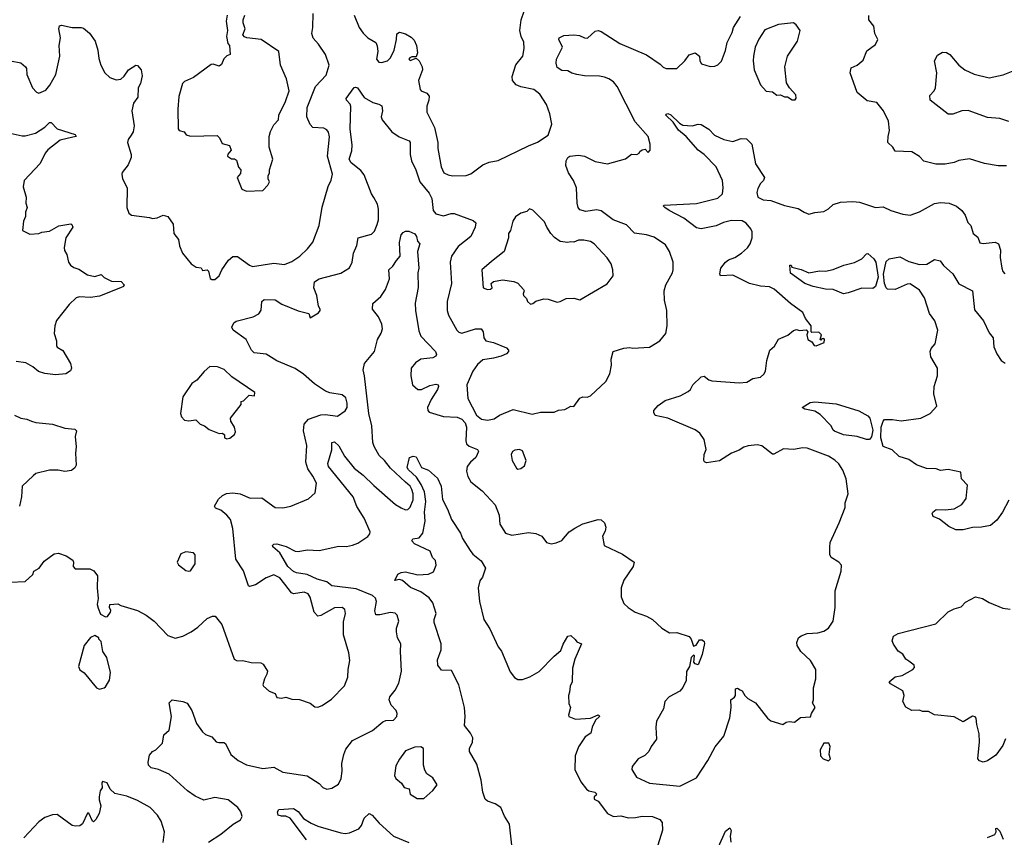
# Model space of a CAD drawing. Extents: x 2057697 to 2160550, y 827490 to 1016834.
# Tile 352 of 509: x 2091628 to 2098125, y 951158 to 956556. Entities that reach past the tile are written whole.
import ezdxf

# ---------------------------------------------------------------- set-up
doc = ezdxf.new("R2010")
doc.units = 0

msp = doc.modelspace()

# ---------------------------------------------------------------- linework, layer by layer
at = {"layer": '0CON20XD'}
for points in [[(2092915, 954840), (2092943.8, 954865), (2092962.5, 954905), (2093005, 954968), (2093035, 954991.4), (2093065, 954991.4), (2093145, 954934.3), (2093165, 954926.9), (2093305, 954949.4), (2093375, 954939.2), (2093425, 954960), (2093476.2, 954995), (2093527.6, 955042.4), (2093562.8, 955087.2), (2093603.6, 955196.4), (2093623, 955317), (2093664.3, 955455), (2093684.5, 955495.5), (2093691.5, 955535), (2093658.8, 955655), (2093672.9, 955782.9), (2093665, 955813.8), (2093655, 955829.2), (2093635, 955840.6), (2093562, 955845), (2093544.1, 955864.1), (2093524, 955914), (2093525.4, 955975), (2093580.8, 956115), (2093651.1, 956188.9), (2093670.6, 956255), (2093646.7, 956325), (2093600.6, 956395), (2093564.7, 956434.7), (2093555.6, 956465), (2093563.3, 956505), (2093565, 956597.5)], [(2093835.3, 956585.3), (2093868.9, 956505), (2093895, 956465.8), (2093925.8, 956435), (2093978.6, 956405), (2093987.7, 956382.3), (2093990.6, 956345), (2093981.9, 956295), (2093997.5, 956275), (2094015, 956272.5), (2094055, 956284.2), (2094075, 956303.8), (2094099.2, 956355), (2094115.7, 956425), (2094116.7, 956463.3), (2094135, 956473.8), (2094175, 956462.9), (2094211.1, 956441.1), (2094230.2, 956420.2), (2094246.2, 956386.2), (2094252.7, 956337.3), (2094245, 956310), (2094215, 956310), (2094202.5, 956305), (2094196.7, 956295), (2094205, 956286.7), (2094245, 956302.5), (2094265, 956283.8), (2094284.3, 956245), (2094285.8, 956225), (2094260, 956155), (2094270, 956095), (2094276.4, 956086.4), (2094315, 956070), (2094330.5, 956050.5), (2094328.6, 956025), (2094314.2, 955984.2), (2094314.4, 955945), (2094365.7, 955845), (2094388.1, 955745), (2094387.1, 955705), (2094410, 955585), (2094428, 955545), (2094455, 955530.8), (2094485, 955525.8), (2094575, 955526.2), (2094605, 955538.8), (2094685, 955598.6), (2094725, 955614.2), (2094785, 955626.7), (2094986.2, 955723.8), (2095045, 955746.7), (2095115, 955793.8), (2095140, 955865), (2095125.7, 955935), (2095104.2, 955995), (2095060, 956065), (2095020, 956095), (2094935, 956112.2), (2094904.6, 956124.6), (2094879.2, 956155), (2094878.3, 956181.7), (2094902.7, 956257.3), (2094947.5, 956315), (2094956.9, 956365), (2094955, 956407.5), (2094938.1, 956445), (2094929.4, 956485), (2094936.7, 956555), (2094957.9, 956612.1)], [(2091565, 952841.2), (2091665, 952847.5), (2091715, 952892.5), (2091722.5, 952915), (2091755.9, 952934.1), (2091788.8, 952981.2), (2091855, 953028.8), (2091885, 953033.8), (2091935, 953016.2), (2091977.7, 952987.7), (2091983.8, 952975), (2091982, 952945), (2091995, 952930), (2092090.7, 952930.7), (2092118, 952918), (2092141.2, 952885), (2092138.8, 952805), (2092146.7, 952735), (2092140, 952695), (2092145, 952670), (2092160.7, 952630.7), (2092195, 952612.5), (2092207.5, 952615), (2092227.5, 952645), (2092230, 952655), (2092220, 952675), (2092222.5, 952695), (2092275, 952700), (2092295, 952687.5), (2092405, 952655.6), (2092462, 952625), (2092515, 952585.6), (2092605, 952490), (2092655, 952472.5), (2092705, 952486), (2092760, 952515), (2092803.8, 952545), (2092865, 952602), (2092901.1, 952618.9), (2092918.9, 952618.9), (2092962.2, 952562.2), (2093043.8, 952335), (2093063.9, 952323.9), (2093100, 952325), (2093155, 952311.2), (2093219.3, 952309.3), (2093235, 952300), (2093262.5, 952255), (2093260, 952235), (2093242.5, 952205), (2093233.3, 952165), (2093236.7, 952155), (2093275, 952123.3), (2093315, 952107.5), (2093325, 952080), (2093355, 952077.5), (2093385, 952083.3), (2093425, 952070), (2093475, 952066.7), (2093545, 952043.3), (2093575, 952020), (2093595, 952016.7), (2093625, 952028.8), (2093685, 952069.2), (2093771.2, 952158.8), (2093794.2, 952215), (2093795.9, 952265.9), (2093807.1, 952325), (2093800, 952375), (2093764.5, 952495), (2093765, 952580), (2093777.8, 952635), (2093772.9, 952662.9), (2093755, 952675.8), (2093705, 952673.3), (2093615, 952622.2), (2093595, 952618.9), (2093570.4, 952645), (2093545, 952743.3), (2093532.5, 952765), (2093505, 952776.5), (2093435, 952764.2), (2093422.2, 952772.2), (2093378.5, 952828.5), (2093345, 952871.5), (2093305, 952890), (2093255, 952871.8), (2093185, 952825.7), (2093145, 952814), (2093138.3, 952818.3), (2093105, 952916.7), (2093053.8, 952995), (2093035.7, 953195.7), (2093020, 953255), (2092995, 953285.5), (2092955, 953318.1), (2092920.6, 953330.6), (2092913.8, 953345), (2092939.2, 953390.8), (2092966.2, 953415), (2092992.1, 953427.9), (2093035, 953432.9), (2093082.5, 953425), (2093147.9, 953397.9), (2093225, 953398.1), (2093315, 953334.5), (2093365, 953332.7), (2093416.7, 953345), (2093535, 953392), (2093578.8, 953431.2), (2093585.7, 953495), (2093562.7, 953542.7), (2093530.6, 953590.6), (2093516.1, 953635), (2093523.2, 953745), (2093501.1, 953841.1), (2093506.2, 953885), (2093535, 953918.7), (2093615, 953946.7), (2093645, 953948.9), (2093725, 953938), (2093775.7, 953974.3), (2093790, 953995), (2093790, 954025), (2093780.3, 954060.3), (2093755, 954078.9), (2093675, 954091.5), (2093645, 954103.5), (2093572.6, 954152.6), (2093500.4, 954215), (2093445, 954253.6), (2093325, 954304.5), (2093255, 954348.6), (2093175, 954356.9), (2093158.1, 954375), (2093122.2, 954445), (2093036.7, 954505), (2093027.5, 954525), (2093041.2, 954555), (2093056.2, 954565), (2093168.8, 954595), (2093206.7, 954613.3), (2093222, 954638), (2093226.2, 954695), (2093242.3, 954707.7), (2093315, 954705.8), (2093357.8, 954677.8), (2093465, 954632.9), (2093536.2, 954616.2), (2093545, 954587.5), (2093599.3, 954620.7), (2093610, 954635), (2093610, 954645), (2093600, 954665), (2093588.6, 954735), (2093570, 954785), (2093573.8, 954825), (2093605, 954844.2), (2093747.8, 954882.2), (2093805, 954916.7), (2093822.5, 954955), (2093831.9, 955015), (2093852.2, 955065), (2093861.2, 955115), (2093949.7, 955140.3), (2093969.6, 955160.4), (2093986.6, 955203.4), (2093995.4, 955235), (2093996.1, 955305), (2093988.3, 955338.3), (2093965, 955382.2), (2093950, 955405), (2093902, 955532), (2093879.1, 955559.1), (2093815, 955610), (2093802.2, 955635), (2093820.3, 955689.7), (2093823, 955727), (2093808.9, 955835), (2093812.2, 955982.2), (2093808.5, 955998.5), (2093784, 956025), (2093782.5, 956035), (2093835, 956107.5), (2093845, 956110), (2093856.7, 956105), (2093901.2, 956041.2), (2093959.3, 956009.3), (2093998.7, 955998.7), (2094017.3, 955987.3), (2094021.9, 955955), (2094014.5, 955915), (2094020, 955895), (2094084.6, 955814.6), (2094132.6, 955782.6), (2094199.2, 955755), (2094204.5, 955744.5), (2094205.3, 955665), (2094213.1, 955625), (2094241.4, 955565), (2094268, 955485), (2094330.7, 955410.7), (2094347.2, 955375), (2094356.2, 955296.2), (2094374, 955275), (2094425, 955260), (2094475, 955276.7), (2094495, 955276.9), (2094621.1, 955231.1), (2094639.2, 955215), (2094634.5, 955185), (2094604.4, 955125), (2094520.7, 955059.3), (2094478.1, 954995), (2094468.1, 954955), (2094477.5, 954815), (2094448.9, 954695), (2094448.6, 954635), (2094457.1, 954605), (2094512.9, 954505), (2094525, 954492.9), (2094545, 954487.1), (2094635, 954513.8), (2094674.4, 954514.4), (2094685.6, 954495.6), (2094690, 954455), (2094704.5, 954434.5), (2094754.5, 954424.5), (2094839.7, 954389.7), (2094853.9, 954373.9), (2094854, 954365), (2094840.3, 954349.7), (2094805, 954333.3), (2094755, 954320.9), (2094685, 954309.6), (2094650.1, 954279.9), (2094617.5, 954235), (2094578.5, 954145), (2094584.4, 954055), (2094643.3, 953945), (2094675, 953918.9), (2094715, 953911.8), (2094758.5, 953921.5), (2094795, 953945.6), (2094885, 953982.5), (2095008.9, 953951.1), (2095065.9, 953964.1), (2095155, 953963.8), (2095182.9, 953977.1), (2095225, 953983.3), (2095265, 954003.3), (2095285, 954002.5), (2095325, 954056.7), (2095345, 954066.2), (2095373.6, 954063.6), (2095395, 954072.5), (2095495, 954167.5), (2095522.3, 954217.7), (2095532.5, 954275), (2095531.4, 954315), (2095544.1, 954365.9), (2095615, 954386.2), (2095655, 954392), (2095675, 954388), (2095785, 954393.8), (2095853.3, 954435), (2095891.2, 954485), (2095901.2, 954535), (2095898.6, 954635), (2095883.1, 954705), (2095880, 954765), (2095892.9, 954805), (2095935, 954883.8), (2095939.4, 954905), (2095939.4, 954955), (2095916.9, 955025), (2095888.9, 955068.9), (2095815, 955119.2), (2095765, 955135.6), (2095685, 955146), (2095631.4, 955201.4), (2095545, 955234.7), (2095465, 955292.9), (2095435, 955299.4), (2095365, 955289.1), (2095325, 955301.4), (2095314.4, 955315), (2095306.2, 955345), (2095301.9, 955445), (2095283, 955493), (2095250, 955545), (2095232.9, 955592.9), (2095233.8, 955625), (2095244.5, 955645), (2095258, 955655), (2095315, 955661.2), (2095355, 955655.4), (2095425, 955618.9), (2095505.9, 955604.1), (2095625, 955636.7), (2095665, 955667.5), (2095700, 955665), (2095716.4, 955673.6), (2095720, 955685), (2095735, 955696.7), (2095755, 955700), (2095775, 955680), (2095787.5, 955695), (2095787.5, 955735), (2095776.2, 955785), (2095690.4, 955880.4), (2095570.9, 956115), (2095545.7, 956145), (2095515, 956166.1), (2095486.2, 956176.2), (2095455, 956183.4), (2095355, 956185.4), (2095303.6, 956193.6), (2095272.1, 956202.1), (2095245, 956218), (2095205, 956220), (2095175, 956241.2), (2095168.8, 956268.8), (2095171.1, 956295), (2095209.4, 956375), (2095185.8, 956425), (2095188, 956435), (2095219.1, 956450.9), (2095285, 956455.6), (2095321.7, 956451.7), (2095355, 956436), (2095375, 956434.2), (2095425, 956480), (2095445, 956483.3), (2095465, 956478), (2095588.5, 956398.5), (2095763.5, 956323.5), (2095855, 956262.5), (2095875, 956242), (2095895, 956233.3), (2095965, 956234), (2096016.4, 956283.6), (2096045, 956323.8), (2096085, 956337.5), (2096113.3, 956315), (2096116.2, 956285), (2096127.5, 956265), (2096185, 956246.2), (2096215, 956250), (2096235, 956256.7), (2096258.3, 956281.7), (2096285, 956352.5), (2096297.1, 956405), (2096328.7, 956471.3), (2096337.5, 956505), (2096385, 956576.7)], [(2092997.5, 956585), (2092991.2, 956545), (2093000, 956485), (2092992.5, 956445), (2093002.5, 956397.5), (2093012.5, 956385), (2093017.5, 956325), (2092995, 956317.5), (2092975, 956297.5), (2092959.5, 956260.5), (2092945, 956250), (2092905, 956262), (2092890.9, 956259.1), (2092775.7, 956174.3), (2092715, 956146.7), (2092703.1, 956135), (2092677.7, 956047.7), (2092671.2, 955965), (2092673.3, 955835), (2092680, 955825), (2092712.5, 955815), (2092727.5, 955795), (2092755, 955786.2), (2092931.7, 955791.7), (2092946.1, 955776.1), (2092965, 955737.5), (2093012.5, 955725), (2093023.3, 955695), (2093001.7, 955668.3), (2093000, 955655), (2093025, 955637.5), (2093045, 955636.7), (2093058.6, 955628.6), (2093073, 955583), (2093087.5, 955565), (2093085, 955540), (2093063.3, 955515), (2093095, 955437.5), (2093125, 955423.3)], [(2093125, 955423.3), (2093231.7, 955428.3), (2093266.4, 955463.6), (2093277.5, 955485), (2093267.5, 955505), (2093267.5, 955525), (2093277.5, 955545), (2093276.7, 955565), (2093298.8, 955635), (2093273.6, 955713.6), (2093273.3, 955785), (2093282.3, 955817.7), (2093305, 955862.5), (2093336.7, 955895), (2093338.8, 955925), (2093382.5, 956015), (2093405.6, 956085.6), (2093389.2, 956165), (2093349.2, 956255), (2093338.8, 956345), (2093222.5, 956425), (2093127, 956437), (2093111.7, 956441.7), (2093100, 956455), (2093116.2, 956495), (2093102.5, 956535), (2093102.5, 956555), (2093113.3, 956585)], [(2096745, 956027.5), (2096753, 956037), (2096750.7, 956060.7), (2096707.5, 956105), (2096688.3, 956138.3), (2096676.7, 956245), (2096694.5, 956315.5), (2096760, 956415), (2096777.5, 956485), (2096752.5, 956522.5), (2096735, 956534), (2096635, 956524), (2096545, 956488), (2096505, 956426.7), (2096480.8, 956375), (2096470, 956315), (2096467.1, 956285), (2096474, 956225), (2096516.2, 956125), (2096554.5, 956084.5), (2096595, 956080), (2096625, 956056.7), (2096649.3, 956059.3), (2096675, 956047.5), (2096695, 956047.5), (2096725, 956027.5), (2096745, 956027.5)], [(2098140.9, 955590.9), (2098085, 955591.4), (2097995, 955605.6), (2097895, 955636.2), (2097825, 955626.2), (2097795, 955613.3), (2097735, 955602), (2097673, 955603), (2097595, 955622.5), (2097565, 955652.5), (2097515, 955683.1), (2097405, 955687.5), (2097390, 955715), (2097357.5, 955745), (2097358, 955785), (2097368.8, 955825), (2097360.8, 955885), (2097327.3, 955955), (2097285, 956008.1), (2097221.1, 956021.1), (2097155.5, 956075), (2097108.2, 956205), (2097115, 956237.5), (2097154.4, 956255.6), (2097195, 956288.8), (2097219.3, 956350.7), (2097275, 956392.5), (2097290, 956425), (2097270, 956465), (2097263.9, 956513.9), (2097232.5, 956555), (2097232.5, 956582.5)], [(2091738, 956078), (2091755, 956071.2), (2091800.6, 956089.4), (2091827.4, 956122.6), (2091865.6, 956195), (2091892.9, 956315), (2091889.2, 956385), (2091897.5, 956435), (2091885.7, 956495), (2091891.2, 956515), (2091905, 956520), (2091974.3, 956504.3), (2092034.4, 956504.4), (2092048.9, 956498.9), (2092087.8, 956467.8), (2092125.6, 956415), (2092144.3, 956354.3), (2092149.7, 956299.7), (2092162.5, 956255), (2092190, 956205), (2092223.3, 956175), (2092265, 956158), (2092295, 956164), (2092317.9, 956182.1), (2092346.2, 956225), (2092393.6, 956256.4), (2092405, 956253.3), (2092428.8, 956225), (2092435.7, 956185), (2092425.5, 956135), (2092410.9, 956105), (2092407.8, 956045), (2092378.9, 956005), (2092367.7, 955955), (2092383.8, 955855), (2092376.8, 955815), (2092363.9, 955793.9), (2092344.4, 955765), (2092340, 955745), (2092364.2, 955665), (2092363, 955647), (2092345, 955597.5), (2092305, 955547.5), (2092301.2, 955535), (2092306.2, 955505), (2092337.5, 955445), (2092335.7, 955315.7), (2092348.8, 955278.8), (2092365.7, 955265.7), (2092485, 955250), (2092505, 955242.5), (2092535, 955246.7), (2092574.1, 955265.9), (2092605, 955256), (2092640.8, 955205), (2092645.7, 955145), (2092675.4, 955105.4), (2092683, 955063), (2092703.1, 955015), (2092758.8, 954945), (2092792.7, 954922.7), (2092825, 954916.7), (2092835, 954900), (2092865, 954903.3), (2092873.3, 954895), (2092885, 954847.5), (2092895, 954840), (2092915, 954840)], [(2098155, 955883.3), (2098095, 955903.4), (2098015, 955909.7), (2097887, 955957), (2097845, 955954.3), (2097785, 955932.2), (2097755, 955932.5), (2097636, 956025), (2097633.8, 956055), (2097663.3, 956085), (2097671.2, 956105), (2097680, 956205), (2097665.8, 956285), (2097685, 956322.5), (2097718.3, 956341.7), (2097745, 956340), (2097765, 956326.7), (2097824.3, 956255), (2097864, 956224), (2097927.1, 956197.1), (2098025, 956171.2), (2098118.9, 956191.1), (2098205, 956226.9)], [(2091567.5, 956285), (2091635, 956270.8), (2091666.7, 956245), (2091673.6, 956233.6), (2091674.2, 956195), (2091712, 956105), (2091738, 956078)], [(2092843.5, 951403.5), (2092785, 951428.5), (2092734.8, 951464.8), (2092615, 951575.5), (2092545, 951605.9), (2092496.5, 951616.5), (2092478.9, 951635), (2092475.6, 951655), (2092485, 951700), (2092503.8, 951725), (2092525.5, 951734.5), (2092570.5, 951779.5), (2092579.4, 951835), (2092613.8, 951866.2), (2092630.5, 951955), (2092613.8, 952045), (2092634, 952066), (2092705, 952054), (2092733, 952043), (2092764, 951994), (2092795, 951910), (2092835, 951854.2), (2092855, 951837.5), (2092895, 951821.2), (2092925, 951788.8), (2092942.7, 951782.7), (2092975, 951784), (2092986.7, 951776.7), (2093020.8, 951705), (2093069.2, 951665), (2093125, 951636.2), (2093232.4, 951612.4), (2093305, 951621.4), (2093365, 951587.5), (2093525, 951564.4), (2093603.4, 951513.4), (2093627.7, 951487.7), (2093655, 951476.2), (2093687.7, 951482.3), (2093731.2, 951508.8), (2093749.2, 951545), (2093755.5, 951595), (2093752.9, 951645), (2093766.9, 951705), (2093780.6, 951739.4), (2093825, 951798), (2093956.2, 951863.8), (2094025, 951920.8), (2094045, 951928.6), (2094095, 951932), (2094116.7, 951955), (2094120, 951975), (2094113.3, 951995), (2094079.5, 952029.5), (2094065.8, 952065), (2094070, 952085), (2094105, 952128.8), (2094130.6, 952175), (2094147.8, 952255), (2094140, 952385), (2094143.1, 952435), (2094120.6, 952475), (2094115.6, 952514.4), (2094115, 952537.5), (2094129.4, 952585), (2094120, 952625), (2094105, 952637.5), (2094075, 952641.9), (2094005, 952626.7), (2093977.7, 952627.7), (2093972.1, 952652.1), (2093982.5, 952715), (2093975, 952735.8), (2093955.7, 952755), (2093848.8, 952798.8), (2093688.8, 952818.8), (2093653.8, 952843.8), (2093591.7, 952861.7), (2093525, 952893.8), (2093455, 952904.7), (2093435, 952913.3), (2093398.2, 952945), (2093345.7, 953035.7), (2093298.6, 953075), (2093295.8, 953085), (2093305, 953094.2), (2093325, 953095.4), (2093387.1, 953077.1), (2093445, 953047.5), (2093465, 953045.5), (2093525, 953055.5), (2093605, 953052.2), (2093735, 953080), (2093785, 953076.7), (2093823.9, 953086.1), (2093859.7, 953100.3), (2093925.8, 953144.2), (2093939.5, 953160.5), (2093941.2, 953175), (2093900.4, 953265), (2093852.3, 953342.3), (2093828.2, 953405), (2093665.5, 953605), (2093661.1, 953625), (2093687.8, 953715), (2093688.8, 953765), (2093705, 953767.8), (2093735, 953741.9), (2093770.6, 953675), (2093834.4, 953595), (2093895, 953548.1), (2093965, 953479.4), (2094108.6, 953355), (2094145, 953332.2), (2094175, 953318.9), (2094188.6, 953321.4), (2094205, 953338), (2094225.3, 953385), (2094225.2, 953425), (2094216.7, 953455), (2094205, 953475.3), (2094173.1, 953503.1), (2094074.3, 953594.3), (2094035.4, 953645), (2093999.6, 953679.6), (2093967, 953737), (2093959.1, 953765), (2093951.5, 953875), (2093931, 953955), (2093903.4, 954205), (2093893.6, 954245), (2093903.5, 954286.5), (2093968.6, 954365), (2093988.7, 954445), (2094013.1, 954486.9), (2094021.2, 954515), (2094016.9, 954545), (2093995.9, 954595), (2093956.9, 954645), (2093957.5, 954682.5), (2094012.1, 954727.9), (2094041.8, 954775), (2094069.4, 954845), (2094064, 954905), (2094091.5, 954928.5), (2094113.7, 954966.3), (2094138.8, 954995), (2094134.3, 955085.7), (2094146.2, 955135), (2094159.5, 955150.5), (2094175, 955160), (2094195, 955160), (2094235, 955142), (2094247.1, 955125), (2094253, 955093), (2094268.8, 955075), (2094254.2, 955025), (2094262.5, 954915), (2094255.5, 954884.5), (2094256.6, 954786.6), (2094237.5, 954685), (2094238.9, 954635), (2094262.6, 954502.6), (2094275.9, 954465.9), (2094371.8, 954365), (2094379.5, 954345), (2094375, 954334.4), (2094355, 954322.3), (2094275.3, 954314.7), (2094238.9, 954291.1), (2094212, 954255), (2094209.1, 954205), (2094219.5, 954145), (2094255, 954114.5), (2094280, 954115), (2094335, 954140.9), (2094375, 954148.6), (2094388.8, 954145), (2094392, 954135), (2094385.6, 954115), (2094342.5, 954047.5), (2094319.2, 953995), (2094322, 953975), (2094331.2, 953965), (2094425, 953935.3), (2094515, 953932.3), (2094545, 953918.1), (2094567, 953895), (2094576.3, 953865), (2094573.1, 953775), (2094577.5, 953755), (2094595, 953740), (2094648.2, 953718.2), (2094655.5, 953705.5), (2094637.5, 953665), (2094603.5, 953635), (2094581.5, 953605), (2094577.3, 953575), (2094585, 953540), (2094605, 953504.3), (2094680.8, 953445), (2094765, 953353.8), (2094791.9, 953285), (2094797.5, 953225), (2094834.2, 953165), (2094875, 953152.5), (2094985, 953170.6), (2095035, 953164.3), (2095073.8, 953145), (2095104.2, 953104.2), (2095135, 953096), (2095168.3, 953101.7), (2095205, 953118), (2095255, 953173.8), (2095291.4, 953198.6), (2095343.6, 953226.4), (2095445, 953256.2), (2095465, 953254.3), (2095488, 953235), (2095496.2, 953205), (2095491.7, 953178.3), (2095474, 953145), (2095484.2, 953084.2), (2095607, 953027), (2095683.3, 952975), (2095676, 952945), (2095615.8, 952855), (2095596.2, 952805), (2095596.2, 952745), (2095615, 952702.5), (2095644.4, 952674.4), (2095690, 952645), (2095765, 952618.1), (2095805, 952595.8), (2095865, 952537.5), (2095915, 952507.5), (2095965, 952510), (2096045, 952482.5), (2096060, 952465), (2096075, 952420), (2096093, 952427), (2096115, 952462.5), (2096131.7, 952461.7), (2096145, 952450), (2096147, 952437), (2096131.2, 952365), (2096105, 952297.5), (2096085, 952302.5), (2096077.5, 952315), (2096080, 952355), (2096075, 952360), (2096060, 952345), (2096047.5, 952285), (2096028.3, 952251.7), (2096026, 952194), (2096005, 952147.5), (2095985, 952123.3), (2095913.8, 952085), (2095886.2, 952055), (2095876.7, 952005), (2095831.2, 951925), (2095826.2, 951885), (2095831.2, 951805), (2095795, 951757.5), (2095780, 951725), (2095752.3, 951697.7), (2095710, 951675), (2095670, 951625), (2095666.7, 951605), (2095697.5, 951555), (2095785, 951515.8), (2095985, 951495.8), (2096095, 951550), (2096168.9, 951665), (2096216.9, 951755), (2096275, 951826.2), (2096314.4, 951945.6), (2096322, 952015), (2096320, 952065), (2096345, 952082.5), (2096352.5, 952095), (2096351.7, 952138.3), (2096365, 952142.5), (2096382, 952132), (2096396.2, 952125), (2096413.3, 952095), (2096433.3, 952075), (2096483.8, 952045), (2096563.8, 951945), (2096585, 951926.7), (2096665, 951902.5), (2096685, 951917.5), (2096705, 951922.5), (2096741.7, 951918.3), (2096780.7, 951949.3), (2096847, 951953), (2096852.5, 951975), (2096876.7, 952015), (2096858.8, 952045), (2096866.2, 952065), (2096866.2, 952145), (2096881.2, 952205), (2096880.8, 952265), (2096847.5, 952325), (2096782, 952385), (2096758, 952425), (2096756, 952445), (2096768, 952475), (2096785, 952488.6), (2096825, 952502.5), (2096895, 952507.1), (2096935, 952518), (2096965, 952538.8), (2096995.7, 952585), (2097010, 952675), (2097009.2, 952785), (2097048.8, 952915), (2097050, 952955), (2097032.5, 952975), (2096983.3, 953005), (2096974, 953025), (2096974.2, 953074.2), (2096976, 953105), (2097036.6, 953233.4), (2097074.3, 953335), (2097075.8, 953365), (2097095.8, 953425), (2097080.8, 953525), (2097060.9, 953580.9), (2097033.3, 953623.3), (2097007.6, 953647.6), (2096965, 953673.2), (2096825, 953726.9), (2096795, 953729.5), (2096735, 953717.1), (2096667.6, 953722.4), (2096605, 953687.5), (2096595, 953687.5), (2096525, 953741.4), (2096495, 953749.4), (2096435, 953742.5), (2096407, 953733), (2096376.8, 953713.2), (2096325.4, 953694.6), (2096245, 953643.5), (2096161.2, 953631.2), (2096146.4, 953636.4), (2096142, 953645), (2096145.8, 953685), (2096157.3, 953717.3), (2096145.8, 953784.2), (2096116.2, 953825), (2096085, 953848.6), (2095905, 953925.7), (2095821.7, 953941.7), (2095811.7, 953961.7), (2095813.8, 953975), (2095840.9, 954009.1), (2095887.3, 954042.7), (2095986.6, 954073.4), (2096038.9, 954101.1), (2096054, 954115), (2096070, 954145), (2096125, 954197.5), (2096145, 954201.2), (2096175, 954177.5), (2096195, 954171.9), (2096375, 954157.5), (2096426.6, 954163.4), (2096465, 954185.8), (2096516.7, 954195), (2096538.8, 954215), (2096550, 954235), (2096557.5, 954305), (2096577.5, 954375), (2096609.3, 954400.7), (2096635, 954446.7), (2096697.7, 954472.3), (2096735, 954503.3), (2096755, 954510), (2096775, 954503.3), (2096817.5, 954507.5), (2096830, 954495), (2096822.5, 954475), (2096830, 954445), (2096855, 954430), (2096870, 954405), (2096885, 954402.5), (2096937.5, 954425), (2096940, 954445), (2096935, 954450), (2096921.7, 954448.3), (2096915, 954440), (2096910, 954445), (2096920, 954475), (2096901.7, 954491.7), (2096855, 954490), (2096850, 954495), (2096850, 954535), (2096813.9, 954583.9), (2096795, 954622.5), (2096715, 954681.2), (2096607.6, 954777.6), (2096575, 954791.5), (2096516.5, 954796.5), (2096445, 954814.3), (2096335, 954869.4), (2096253.3, 954865), (2096248.8, 954878.8), (2096255.6, 954915), (2096284.6, 954955.4), (2096305, 954970.6), (2096348, 954985), (2096392, 955015), (2096430.6, 955049.4), (2096448.9, 955075), (2096462.5, 955115), (2096461.8, 955155), (2096453.5, 955175), (2096422.9, 955212.9), (2096395, 955227.1), (2096325, 955230.4), (2096273.1, 955216.9), (2096225, 955194.3), (2096125, 955174), (2096095, 955180.8), (2096011.2, 955245), (2095914.2, 955295), (2095886.2, 955315), (2095876.7, 955325), (2095878.3, 955331.7), (2096095, 955342.2), (2096235, 955378.1), (2096265.6, 955405), (2096271.1, 955445), (2096265.6, 955495), (2096224.3, 955585), (2096145, 955665.7), (2096105, 955694.4), (2096025.3, 955785.3), (2095975, 955825.5), (2095939.6, 955879.6), (2095892.5, 955925), (2095895, 955932.5), (2095905, 955935.6), (2095925, 955928.1), (2095983, 955873), (2096005, 955860), (2096065, 955854.2), (2096105, 955866.2), (2096125, 955863.8), (2096175, 955834), (2096213.8, 955793.8), (2096275, 955764.3), (2096335, 955750.8), (2096389.7, 955770.3), (2096425, 955770), (2096460, 955735), (2096484.4, 955604.4), (2096542, 955515), (2096536, 955495), (2096515.7, 955474.3), (2096497.9, 955442.1), (2096493.3, 955415), (2096500, 955385), (2096535, 955365.6), (2096585, 955363.1), (2096675, 955330), (2096765, 955310), (2096804.3, 955284.3), (2096835, 955272.5), (2096875, 955283.3), (2096935, 955288.8), (2096965, 955306), (2096995, 955336.2), (2097045, 955350.8), (2097125, 955355.5), (2097170.9, 955350.9), (2097275, 955316), (2097325, 955320.8), (2097375.6, 955295.6), (2097455, 955271.4), (2097504.2, 955265.8), (2097565, 955286.9), (2097665, 955341.4), (2097705, 955349.4), (2097762.5, 955345)], [(2091545, 955812), (2091645, 955788.1), (2091665, 955788.6), (2091733.4, 955806.6), (2091794.3, 955845.7), (2091825, 955876.2), (2091835, 955877.5), (2091875.8, 955835.8), (2091995, 955798), (2092001.2, 955785), (2091979.7, 955780.3), (2091895, 955760.5), (2091813, 955697), (2091795.7, 955675), (2091763.4, 955606.6), (2091658, 955495), (2091652.1, 955452.1), (2091671.2, 955385), (2091668.8, 955345), (2091678, 955315), (2091666.7, 955285), (2091666.4, 955256.4), (2091652.5, 955225), (2091647.5, 955165), (2091695, 955140.8), (2091755, 955143.8), (2091775, 955153.3), (2091825, 955159.2), (2091885.8, 955194.2), (2091965, 955207.5), (2091973.2, 955203.2), (2091977.8, 955185), (2091932.2, 955115), (2091922.7, 955052.7), (2091923, 955033), (2091939.2, 955005), (2091950, 954955), (2091962.5, 954935), (2091985, 954919.4), (2092018.3, 954908.3), (2092075, 954870.6), (2092125, 954860), (2092165, 954873.3), (2092185, 954853.3), (2092235, 954828.8), (2092298, 954828), (2092317.5, 954805), (2092313.3, 954795), (2092292.5, 954785), (2092155, 954730.5), (2092095, 954722.1), (2092023.7, 954726.3), (2092000.9, 954719.1), (2091953.8, 954675), (2091870.8, 954569.2), (2091860, 954535), (2091856.2, 954485), (2091872, 954435), (2091870, 954405), (2091875, 954394), (2091911.9, 954371.9), (2091963.8, 954285), (2091970, 954255), (2091963.3, 954236.7), (2091933, 954217), (2091865, 954211.4), (2091795, 954219.4), (2091753, 954233), (2091715, 954264.2), (2091669.7, 954289.7), (2091605, 954300)], [(2094998.3, 954678.3), (2095015, 954682.5), (2095035, 954697.5), (2095086.1, 954713.9), (2095115, 954711.2), (2095175, 954691.4), (2095195.5, 954694.5), (2095235, 954716), (2095285, 954716.7), (2095325, 954707.1), (2095505, 954811.2), (2095544.2, 954865), (2095542.9, 954905), (2095532, 954945), (2095505, 954983.8), (2095418.8, 955075), (2095395, 955091.2), (2095350.5, 955100.5), (2095315, 955099.2), (2095285, 955086.2), (2095265, 955090), (2095245, 955084.2), (2095195, 955091.2), (2095157.1, 955117.1), (2095133.2, 955143.2), (2095106.2, 955185), (2095091.7, 955221.7), (2095015, 955297.5), (2094992.5, 955307.5), (2094975, 955290), (2094935, 955278.8), (2094900, 955255), (2094881.2, 955225), (2094866.2, 955165), (2094853.8, 955145), (2094854, 955115), (2094825.8, 955025), (2094740.9, 954959.1), (2094678, 954905), (2094687.5, 954785), (2094714.1, 954774.1), (2094735, 954776.2), (2094746.2, 954786.2), (2094740, 954815), (2094755, 954828), (2094815, 954839.2), (2094888.3, 954828.3), (2094915, 954816.7), (2094952.5, 954775), (2094957.5, 954765), (2094950, 954745), (2094952.5, 954735), (2094972.5, 954715), (2094980, 954695), (2094998.3, 954678.3)], [(2097762.5, 955345), (2097810, 955325), (2097846.2, 955295), (2097866.2, 955265), (2097885, 955217.5), (2097905, 955197.5), (2097920, 955145), (2097950.5, 955120.5), (2097965, 955083.3), (2097985, 955078.8), (2098065, 955087.5), (2098086.2, 955076.2), (2098100, 955035), (2098097.5, 954985), (2098108.1, 954915), (2098115, 954893.8), (2098128.7, 954878.7)], [(2097065, 954745.7), (2096995, 954774.6), (2096945, 954775.9), (2096863.8, 954795), (2096810, 954815), (2096715, 954883.1), (2096710, 954935), (2096720, 954935), (2096722.5, 954922.5), (2096785, 954906.2), (2096835, 954883.8), (2096905, 954898), (2096945, 954896.2), (2096995, 954906), (2097067.5, 954935), (2097137.7, 954952.3), (2097185, 954976.2), (2097215, 955010), (2097225, 955012.5), (2097265, 954976), (2097277.5, 954955), (2097292.8, 954855), (2097276.2, 954795), (2097257.9, 954782.1), (2097185, 954782.8), (2097095, 954752.5), (2097065, 954745.7)], [(2098156.1, 953383.9), (2098113.1, 953305), (2098075, 953252), (2098035, 953217.1), (2097975, 953205.7), (2097915, 953203.5), (2097853.2, 953186.8), (2097805, 953188.1), (2097759.1, 953209.1), (2097697.3, 953257.3), (2097656.1, 953276.1), (2097650, 953295), (2097653.3, 953305), (2097675, 953321.2), (2097735, 953319.4), (2097795, 953325.6), (2097845, 953354.4), (2097872.9, 953395), (2097881.7, 953481.7), (2097844, 953525), (2097838.3, 953568.3), (2097755, 953586.9), (2097705, 953580), (2097675, 953590), (2097612.6, 953592.6), (2097545, 953617.5), (2097495, 953652.9), (2097432.5, 953672.5), (2097385, 953715.5), (2097325, 953738.1), (2097311.4, 953795), (2097313.3, 953865), (2097325, 953904.2), (2097335, 953916.4), (2097387.2, 953917.2), (2097445, 953907.1), (2097575, 953924.3), (2097636, 953955), (2097680, 954005), (2097661.4, 954085), (2097662.5, 954135), (2097685.6, 954205), (2097685.6, 954255), (2097640.8, 954330.8), (2097635.6, 954364.4), (2097643.1, 954385), (2097668.5, 954415), (2097686, 954505), (2097667.9, 954567.9), (2097631.5, 954615), (2097599.7, 954720.3), (2097565, 954769.6), (2097505, 954811.3), (2097485, 954810.4), (2097405, 954775.4), (2097355, 954777.1), (2097345.4, 954785.4), (2097334.2, 954814.2), (2097328.8, 954875), (2097345, 954958.8), (2097365, 954977.1), (2097435, 954990), (2097495, 954960), (2097565, 954939.1), (2097615, 954941.9), (2097665, 954972.5), (2097703, 954963), (2097725, 954934), (2097785, 954878), (2097825, 954812), (2097916.4, 954766.4), (2097929.4, 954639.4), (2097987.2, 954567.2), (2098025, 954488), (2098052.9, 954455), (2098056.9, 954395), (2098075, 954348.8), (2098105, 954306.2), (2098131.7, 954288.3)], [(2092995, 953787.5), (2093015, 953793.3), (2093045, 953817.5), (2093051.2, 953835), (2093046.2, 953865), (2093022.5, 953905), (2093020, 953925), (2093090, 954015), (2093090, 954035), (2093105, 954040), (2093143, 954077), (2093178.3, 954071.7), (2093180, 954095), (2093028.3, 954198.3), (2092977.1, 954247.1), (2092934.2, 954264.2), (2092883.2, 954266.8), (2092845, 954233.3), (2092797.5, 954175), (2092765, 954153.3), (2092704, 954065), (2092688.6, 953955), (2092695, 953933.8), (2092715, 953911.2), (2092745, 953908), (2092790, 953915), (2092820, 953885), (2092847.5, 953875), (2092879.3, 953849.3), (2092945, 953823.3), (2092967, 953827), (2092980, 953815), (2092980, 953795), (2092995, 953787.5)], [(2097235, 953783.3), (2097215, 953783.5), (2097155, 953803.5), (2097065, 953814.4), (2097005, 953840), (2096995.9, 953845.9), (2096983.8, 953875), (2096910.3, 953950.3), (2096875, 953970.8), (2096810, 953985), (2096792.5, 953995), (2096845, 954028.9), (2096875, 954032.5), (2097015, 954018.9), (2097165, 953972.5), (2097225, 953940.4), (2097238.4, 953925), (2097258, 953845), (2097248.2, 953801.8), (2097235, 953783.3)], [(2091593.8, 953945), (2091635, 953925.7), (2091675, 953918.6), (2091705, 953905.6), (2091735, 953895.6), (2091844.4, 953884.4), (2091925, 953858.6), (2091992.3, 953852.3), (2092002, 953842), (2091993.4, 953803.4), (2092000, 953735), (2091995.8, 953695), (2092000, 953615), (2091993, 953597), (2091970.5, 953579.5), (2091925, 953572.9), (2091882.3, 953582.3), (2091825, 953582), (2091735, 953558.8), (2091716.7, 953545), (2091644.4, 953475.6), (2091640, 953405), (2091626.2, 953345)], [(2094875.8, 951105), (2094861.3, 951245), (2094827.8, 951297.8), (2094802.7, 951355), (2094765, 951379.6), (2094715, 951395.4), (2094700.2, 951410.2), (2094683.4, 951455), (2094674.2, 951534.2), (2094645, 951640), (2094596.5, 951725), (2094596.5, 951745), (2094615.5, 951785), (2094617.3, 951815), (2094602.9, 951845), (2094562.8, 951895), (2094567.2, 951955), (2094563.1, 952015), (2094525.3, 952165.3), (2094478.5, 952258.5), (2094411.4, 952261.4), (2094388, 952295), (2094385, 952330), (2094408.8, 952395), (2094410, 952435), (2094362.5, 952575), (2094362.2, 952595), (2094376.5, 952635), (2094353.9, 952705), (2094329.6, 952739.6), (2094275, 952777.7), (2094207.2, 952807.2), (2094155, 952852.9), (2094135, 952860.8), (2094104.2, 952854.2), (2094124.3, 952895), (2094145, 952906.8), (2094175, 952910.8), (2094255, 952891.4), (2094325, 952894.3), (2094359.3, 952910.7), (2094375.5, 952955), (2094371.9, 952985), (2094352.9, 953005), (2094336.5, 953046.5), (2094233.8, 953095), (2094216.2, 953115), (2094222.5, 953127.5), (2094265, 953135.6), (2094289.1, 953165), (2094303, 953245), (2094298.9, 953305), (2094308.4, 953375), (2094299.3, 953439.3), (2094277.3, 953487.3), (2094246.3, 953536.3), (2094193.8, 953585), (2094185, 953600), (2094200, 953665), (2094225, 953674), (2094245, 953668.8), (2094280, 953600), (2094325, 953580.8), (2094385, 953528), (2094409.1, 953475), (2094418.7, 953388.7), (2094451.4, 953325), (2094477.8, 953255), (2094536.9, 953165), (2094550.3, 953130.3), (2094600.9, 953050.9), (2094617.8, 953027.8), (2094674.2, 952984.2), (2094702, 952935), (2094681.4, 952875), (2094665, 952850), (2094654.5, 952804.5), (2094662.5, 952715), (2094690, 952595), (2094730, 952535), (2094785.6, 952415), (2094807.3, 952387.3), (2094865, 952249.2), (2094892.8, 952212.8), (2094915, 952200.6), (2094945, 952199.5), (2094995, 952216.9), (2095055, 952252.2), (2095155, 952354), (2095199.3, 952390.7), (2095215, 952433.8), (2095245, 952486.7), (2095265, 952490), (2095293.2, 952463.2), (2095305, 952448.8), (2095336.2, 952435), (2095290.8, 952335), (2095275.8, 952275), (2095273.1, 952185), (2095260, 952155), (2095257.1, 952115), (2095249.2, 952095), (2095251.7, 952041.7), (2095262.5, 952015), (2095250, 951965), (2095252.5, 951955), (2095295, 951938), (2095395, 951944.2), (2095445, 951965.7), (2095453, 951963), (2095453.8, 951955), (2095428.6, 951931.4), (2095406.5, 951885), (2095396.4, 951845), (2095358.8, 951821.2), (2095315.5, 951755), (2095294.5, 951695), (2095291.4, 951605), (2095331.4, 951525), (2095368, 951475), (2095383.3, 951465), (2095423.3, 951455), (2095433.3, 951445), (2095432.5, 951435), (2095420, 951425), (2095419.3, 951409.3), (2095445, 951397.5), (2095507.5, 951315), (2095545.5, 951295.5), (2095595, 951299.2), (2095645, 951285.7), (2095690.7, 951289.3), (2095736.6, 951296.6), (2095805, 951294.3), (2095851.2, 951275), (2095867.1, 951255), (2095869.4, 951205), (2095838, 951105)], [(2094915, 953588.8), (2094935, 953592), (2094959.2, 953610.8), (2094970, 953645), (2094945, 953710), (2094927.3, 953717.3), (2094895.9, 953714.1), (2094880, 953705), (2094871.2, 953685), (2094878.8, 953645), (2094906.7, 953595), (2094915, 953588.8)], [(2092745, 952913.8), (2092755, 952917.5), (2092785.9, 952964.1), (2092787, 953023), (2092775, 953036.2), (2092725, 953042), (2092690.5, 953029.5), (2092666.2, 952975), (2092675, 952956.7), (2092725, 952920), (2092745, 952913.8)], [(2097495, 952320), (2097476.7, 952335), (2097455, 952367.5), (2097425, 952386.7), (2097395, 952432.5), (2097386.2, 952455), (2097395, 952486.7), (2097425.8, 952504.2), (2097673.9, 952566.1), (2097755, 952646.2), (2097794.1, 952665.9), (2097841.2, 952678.8), (2097870.2, 952709.8), (2097935, 952746.2), (2097982.5, 952735), (2098025, 952708.8), (2098115, 952671.2), (2098165, 952663.3)], [(2092155, 952136.7), (2092185, 952143.8), (2092195, 952151.2), (2092220, 952195), (2092228.1, 952245), (2092202.5, 952345), (2092176, 952385), (2092165, 952450), (2092150, 952465), (2092150, 952475), (2092125, 952490), (2092095, 952476.7), (2092054, 952425), (2092015.8, 952285), (2092024.5, 952264.5), (2092054.3, 952244.3), (2092134.2, 952144.2), (2092155, 952136.7)], [(2098132.3, 951807.7), (2098116.2, 951765), (2098070, 951700), (2098015, 951662.5), (2097985, 951653.3), (2097961.7, 951661.7), (2097950, 951675), (2097961.7, 951788.3), (2097960.3, 951840.3), (2097943.6, 951903.6), (2097940, 951945), (2097933.6, 951953.6), (2097915, 951956.7), (2097855, 951920), (2097795, 951954), (2097665.6, 951965.6), (2097625, 951987.5), (2097585, 951988), (2097565, 951998), (2097515, 951994), (2097476, 952016), (2097456, 952055), (2097463.8, 952095), (2097456.2, 952125), (2097375, 952170), (2097366.7, 952185), (2097405, 952216.2), (2097452.5, 952225), (2097522.5, 952265), (2097531.7, 952278.3), (2097530, 952295), (2097495, 952320)], [(2094295, 951414), (2094355, 951466.7), (2094383.3, 951505), (2094355, 951551.2), (2094315.8, 951575.8), (2094300.5, 951600.5), (2094292.5, 951635), (2094293.3, 951745), (2094275.8, 951755.8), (2094235, 951754), (2094175, 951728), (2094135, 951673.3), (2094111.2, 951628.8), (2094101.2, 951565), (2094110, 951545), (2094146.7, 951515), (2094165, 951487.5), (2094197.7, 951477.7), (2094205, 951442.5), (2094250, 951415), (2094295, 951414)], [(2096965, 951662.5), (2096977.5, 951675), (2096970, 951705), (2096976.7, 951756.7), (2096968.3, 951778.3), (2096935, 951780), (2096910, 951735), (2096912.5, 951695), (2096930, 951675), (2096965, 951662.5)], [(2092575, 951123.8), (2092584.4, 951195), (2092560.6, 951265), (2092537.1, 951305), (2092490, 951355), (2092405, 951401.5), (2092335, 951429.4), (2092255, 951446), (2092226.2, 951475), (2092205, 951517.5), (2092175, 951526.7), (2092170, 951515), (2092173.3, 951485), (2092160, 951465), (2092152.5, 951425), (2092152, 951405), (2092164, 951365), (2092152, 951315), (2092130, 951275), (2092115, 951260), (2092107.5, 951265), (2092085, 951317.5), (2092075, 951317.5), (2092043.4, 951246.6), (2092025, 951232.5), (2091995, 951230.5), (2091975, 951236.5), (2091875, 951308.5), (2091845.7, 951305.7), (2091795, 951288.6), (2091755, 951260.8), (2091655, 951154.2)], [(2092874, 951125), (2092955, 951178.6), (2093035.8, 951244.2), (2093085.9, 951274.1), (2093096.7, 951295), (2093087.5, 951325), (2093067.8, 951355), (2093004.3, 951405), (2092915, 951420), (2092843.5, 951403.5)], [(2093520.9, 951140.9), (2093414, 951284), (2093385, 951296.7), (2093355, 951297.5), (2093334.3, 951305), (2093328.6, 951325), (2093339.1, 951340.9), (2093435, 951348.5), (2093465, 951327.5), (2093500.9, 951280.9), (2093550.5, 951250.5), (2093595, 951231.1), (2093747.1, 951187.1)], [(2093747.1, 951187.1), (2093775, 951182.5), (2093803.7, 951186.3), (2093865.4, 951214.6), (2093884.5, 951235.5), (2093901.4, 951285), (2093935, 951314), (2093955, 951304), (2094000.2, 951250.2), (2094095.5, 951165.5), (2094195, 951123.3)], [(2096238.8, 951095), (2096285, 951197.5), (2096315, 951220), (2096323, 951203), (2096316.7, 951165), (2096320, 951125)], [(2098015, 951156.7), (2098063, 951177), (2098072.5, 951195), (2098070, 951215), (2098075, 951217.5), (2098095, 951197.5), (2098117.5, 951145)]]:
    msp.add_lwpolyline(points, dxfattribs=at)

doc.saveas('drawing.dxf')
